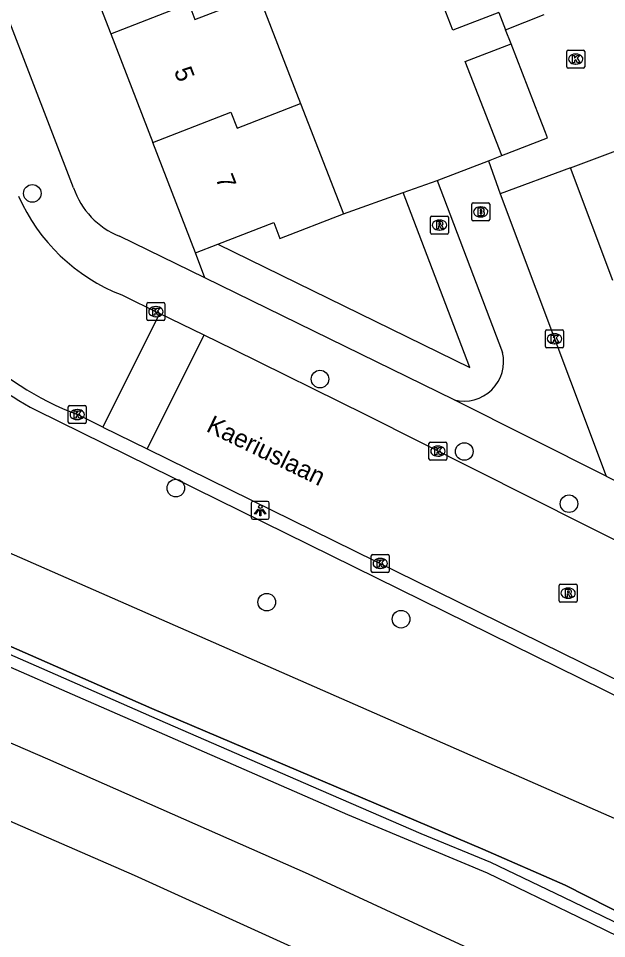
# Model space of a CAD drawing. Extents: x 162990 to 165007, y 383433 to 384336.
# Drawn here: x 163951.1 to 163983.8, y 383788.8 to 383839.9 of the extents above; entities that cross this region are included whole.
import ezdxf

# ---------------------------------------------------------------- set-up
doc = ezdxf.new("R2010")
doc.units = 0
for name, color, linetype in [('IMGEO_Boom', 7, 'Continuous'), ('IMGEO_Brandkraan', 7, 'Continuous'), ('IMGEO_Geluidsscherm', 7, 'Continuous'), ('IMGEO_Groenvoorziening', 7, 'Continuous'), ('IMGEO_Kolk', 7, 'Continuous'), ('IMGEO_Lichtpunt', 7, 'Continuous'), ('IMGEO_Openbare_ruimte_label', 7, 'Continuous'), ('IMGEO_Pand', 7, 'Continuous'), ('IMGEO_Pand_nummerreeks', 7, 'Continuous'), ('IMGEO_Rijbaan_lokaal_open', 7, 'Continuous'), ('IMGEO_Rioolput', 7, 'Continuous'), ('IMGEO_Spoor', 7, 'Continuous'), ('IMGEO_Spoorbaan_halfverhard', 7, 'Continuous'), ('IMGEO_Voetpad_open', 7, 'Continuous')]:
    doc.layers.add(name, color=color, linetype=linetype)

msp = doc.modelspace()

# ---------------------------------------------------------------- linework, layer by layer
at = {"layer": 'IMGEO_Boom'}
for centre in [(163951.851, 383830.185), (163967.847, 383819.86), (163975.869, 383815.833), (163959.83, 383813.8), (163981.693, 383812.932), (163964.888, 383807.459), (163972.356, 383806.51)]:
    msp.add_circle(centre, 0.489, dxfattribs=at)
at = {"layer": 'IMGEO_Brandkraan'}
for p, q in [((163976.281, 383828.73), (163976.281, 383829.582)), ((163976.356, 383829.656), (163977.208, 383829.656)), ((163977.282, 383829.582), (163977.282, 383828.73)), ((163976.769, 383829.436), (163976.794, 383829.436)), ((163977.208, 383828.656), (163976.356, 383828.656)), ((163976.792, 383828.876), (163976.767, 383828.876))]:
    msp.add_line(p, q, dxfattribs=at)
for points in [[(163976.281, 383828.73), (163976.281, 383829.582)], [(163976.356, 383829.656), (163977.208, 383829.656)], [(163977.282, 383829.582), (163977.282, 383828.73)], [(163976.629, 383829.356), (163976.629, 383828.956), (163976.842, 383828.956)], [(163976.86, 383829.356), (163976.629, 383829.356)], [(163976.808, 383829.275), (163976.754, 383829.275), (163976.754, 383829.199)], [(163976.754, 383829.199), (163976.807, 383829.199)], [(163976.816, 383829.123), (163976.754, 383829.123), (163976.754, 383829.042)], [(163976.754, 383829.042), (163976.816, 383829.042)], [(163977.208, 383828.656), (163976.356, 383828.656)]]:
    msp.add_lwpolyline(points, dxfattribs=at)
for centre, radius, start, end in [((163976.358, 383829.58), 0.0765, 91.552, 178.448), ((163976.358, 383829.58), 0.0765, 91.552, 178.448), ((163977.206, 383829.58), 0.0765, 1.552, 88.448), ((163977.206, 383829.58), 0.0765, 1.552, 88.448), ((163976.809, 383829.237), 0.0379, 267.8285, 90.9355), ((163976.817, 383829.082), 0.0404, 269.8759, 90.5077), ((163976.848, 383829.207), 0.251, 268.6676, 293.5347), ((163976.864, 383829.211), 0.145, 59.4692, 91.5367), ((163976.889, 383829.258), 0.0922, 285.5137, 58.1501), ((163976.894, 383829.066), 0.105, 301.3115, 78.989), ((163976.358, 383828.732), 0.0765, 181.552, 268.448), ((163976.358, 383828.732), 0.0765, 181.552, 268.448), ((163977.206, 383828.732), 0.0765, 271.552, 358.448), ((163977.206, 383828.732), 0.0765, 271.552, 358.448)]:
    msp.add_arc(centre, radius, start, end, dxfattribs=at)
for centre, major_axis, ratio, start_param, end_param in [((163976.768, 383829.156), (-0.387, 0.002), 0.722429, 4.712389, 7.853982), ((163976.793, 383829.156), (-0.39, 0.002), 0.717154, 1.570796, 4.712389)]:
    msp.add_ellipse(centre, major_axis=major_axis, ratio=ratio, start_param=start_param, end_param=end_param, dxfattribs=at)
at = {"layer": 'IMGEO_Geluidsscherm'}
msp.add_lwpolyline([(163949.283, 383805.578), (163958.493, 383801.554), (163976.899, 383793.724), (163981.48, 383791.723), (163994.879, 383784.928), (164003.875, 383780.639), (164032.407, 383767.008), (164041.418, 383762.706), (164050.208, 383757.972), (164059.111, 383753.358), (164067.978, 383748.728), (164076.812, 383744.138)], dxfattribs=at)
at = {"layer": 'IMGEO_Groenvoorziening'}
for points in [[(163762.901, 383879.022), (163763.142, 383879.783), (163770.57, 383877.207), (163786.519, 383872.073), (163829.229, 383857.865), (163846.299, 383851.794), (163880.237, 383839.724), (163923.817, 383821.246), (163935.03, 383816.871), (163938.07, 383815.685), (164000, 383788.515), (164001.434, 383787.886), (164020.113, 383778.24), (164032.955, 383772.178), (164060.575, 383757.962), (164061.832, 383760.603)], [(163972.471, 383830.228), (163974.356, 383830.897)], [(163962.168, 383827.356), (163976.176, 383820.51), (163972.471, 383830.228)], [(163969.146, 383829.048), (163972.471, 383830.228)], [(163961.447, 383825.482), (163960.933, 383826.877)]]:
    msp.add_lwpolyline(points, dxfattribs=at)
at = {"layer": 'IMGEO_Kolk'}
for p, q in [((163981.563, 383837.224), (163981.563, 383838.076)), ((163981.638, 383838.15), (163982.49, 383838.15)), ((163982.051, 383837.93), (163982.076, 383837.93)), ((163982.564, 383838.076), (163982.564, 383837.224)), ((163982.074, 383837.37), (163982.049, 383837.37)), ((163982.49, 383837.15), (163981.638, 383837.15)), ((163958.224, 383823.184), (163958.224, 383824.036)), ((163958.299, 383824.11), (163959.151, 383824.11)), ((163958.712, 383823.89), (163958.737, 383823.89)), ((163959.225, 383824.036), (163959.225, 383823.184)), ((163959.151, 383823.11), (163958.299, 383823.11)), ((163958.735, 383823.33), (163958.71, 383823.33)), ((163980.386, 383821.675), (163980.386, 383822.527)), ((163980.461, 383822.601), (163981.313, 383822.601)), ((163980.874, 383822.381), (163980.899, 383822.381)), ((163981.387, 383822.527), (163981.387, 383821.675)), ((163980.897, 383821.821), (163980.872, 383821.821)), ((163981.313, 383821.601), (163980.461, 383821.601)), ((163953.852, 383817.461), (163953.852, 383818.313)), ((163953.927, 383818.387), (163954.779, 383818.387)), ((163954.853, 383818.313), (163954.853, 383817.461)), ((163954.34, 383818.167), (163954.365, 383818.167)), ((163954.779, 383817.387), (163953.927, 383817.387)), ((163954.363, 383817.607), (163954.338, 383817.607)), ((163973.904, 383815.429), (163973.904, 383816.281)), ((163973.979, 383816.355), (163974.831, 383816.355)), ((163974.905, 383816.281), (163974.905, 383815.429)), ((163974.392, 383816.135), (163974.417, 383816.135)), ((163974.831, 383815.355), (163973.979, 383815.355)), ((163974.415, 383815.575), (163974.39, 383815.575)), ((163970.773, 383810.112), (163971.625, 383810.112)), ((163970.698, 383809.186), (163970.698, 383810.038)), ((163971.186, 383809.892), (163971.211, 383809.892)), ((163971.699, 383810.038), (163971.699, 383809.186)), ((163971.625, 383809.112), (163970.773, 383809.112)), ((163971.209, 383809.332), (163971.184, 383809.332))]:
    msp.add_line(p, q, dxfattribs=at)
for points in [[(163981.563, 383837.224), (163981.563, 383838.076)], [(163981.638, 383838.15), (163982.49, 383838.15)], [(163981.884, 383837.85), (163982.007, 383837.85), (163982.007, 383837.699), (163982.137, 383837.85), (163982.301, 383837.85), (163982.155, 383837.699), (163982.308, 383837.45), (163982.156, 383837.45), (163982.071, 383837.614), (163982.007, 383837.547), (163982.007, 383837.45), (163981.884, 383837.45), (163981.884, 383837.85)], [(163982.564, 383838.076), (163982.564, 383837.224)], [(163982.49, 383837.15), (163981.638, 383837.15)], [(163958.224, 383823.184), (163958.224, 383824.036)], [(163958.299, 383824.11), (163959.151, 383824.11)], [(163959.225, 383824.036), (163959.225, 383823.184)], [(163958.545, 383823.81), (163958.668, 383823.81), (163958.668, 383823.659), (163958.798, 383823.81), (163958.962, 383823.81), (163958.816, 383823.659), (163958.969, 383823.41), (163958.817, 383823.41), (163958.732, 383823.574), (163958.668, 383823.507), (163958.668, 383823.41), (163958.545, 383823.41), (163958.545, 383823.81)], [(163959.151, 383823.11), (163958.299, 383823.11)], [(163980.386, 383821.675), (163980.386, 383822.527)], [(163980.461, 383822.601), (163981.313, 383822.601)], [(163981.387, 383822.527), (163981.387, 383821.675)], [(163980.707, 383822.301), (163980.83, 383822.301), (163980.83, 383822.15), (163980.96, 383822.301), (163981.124, 383822.301), (163980.978, 383822.15), (163981.131, 383821.901), (163980.979, 383821.901), (163980.894, 383822.065), (163980.83, 383821.998), (163980.83, 383821.901), (163980.707, 383821.901), (163980.707, 383822.301)], [(163981.313, 383821.601), (163980.461, 383821.601)], [(163953.852, 383817.461), (163953.852, 383818.313)], [(163953.927, 383818.387), (163954.779, 383818.387)], [(163954.853, 383818.313), (163954.853, 383817.461)], [(163954.173, 383818.087), (163954.296, 383818.087), (163954.296, 383817.936), (163954.426, 383818.087), (163954.59, 383818.087), (163954.444, 383817.936), (163954.597, 383817.687), (163954.445, 383817.687), (163954.36, 383817.851), (163954.296, 383817.784), (163954.296, 383817.687), (163954.173, 383817.687), (163954.173, 383818.087)], [(163954.779, 383817.387), (163953.927, 383817.387)], [(163973.904, 383815.429), (163973.904, 383816.281)], [(163973.979, 383816.355), (163974.831, 383816.355)], [(163974.905, 383816.281), (163974.905, 383815.429)], [(163974.225, 383816.055), (163974.348, 383816.055), (163974.348, 383815.904), (163974.478, 383816.055), (163974.642, 383816.055), (163974.496, 383815.904), (163974.649, 383815.655), (163974.497, 383815.655), (163974.412, 383815.819), (163974.348, 383815.752), (163974.348, 383815.655), (163974.225, 383815.655), (163974.225, 383816.055)], [(163974.831, 383815.355), (163973.979, 383815.355)], [(163970.773, 383810.112), (163971.625, 383810.112)], [(163970.698, 383809.186), (163970.698, 383810.038)], [(163971.019, 383809.812), (163971.142, 383809.812), (163971.142, 383809.661), (163971.272, 383809.812), (163971.436, 383809.812), (163971.29, 383809.661), (163971.443, 383809.412), (163971.291, 383809.412), (163971.206, 383809.576), (163971.142, 383809.509), (163971.142, 383809.412), (163971.019, 383809.412), (163971.019, 383809.812)], [(163971.699, 383810.038), (163971.699, 383809.186)], [(163971.625, 383809.112), (163970.773, 383809.112)]]:
    msp.add_lwpolyline(points, dxfattribs=at)
for centre, start, end in [((163981.64, 383838.074), 91.552, 178.448), ((163981.64, 383838.074), 91.552, 178.448), ((163982.488, 383838.074), 1.552, 88.448), ((163982.488, 383838.074), 1.552, 88.448), ((163981.64, 383837.226), 181.552, 268.448), ((163981.64, 383837.226), 181.552, 268.448), ((163982.488, 383837.226), 271.552, 358.448), ((163982.488, 383837.226), 271.552, 358.448), ((163958.301, 383824.034), 91.552, 178.448), ((163958.301, 383824.034), 91.552, 178.448), ((163959.149, 383824.034), 1.552, 88.448), ((163959.149, 383824.034), 1.552, 88.448), ((163958.301, 383823.186), 181.552, 268.448), ((163958.301, 383823.186), 181.552, 268.448), ((163959.149, 383823.186), 271.552, 358.448), ((163959.149, 383823.186), 271.552, 358.448), ((163980.463, 383822.525), 91.552, 178.448), ((163980.463, 383822.525), 91.552, 178.448), ((163981.311, 383822.525), 1.552, 88.448), ((163981.311, 383822.525), 1.552, 88.448), ((163980.463, 383821.677), 181.552, 268.448), ((163980.463, 383821.677), 181.552, 268.448), ((163981.311, 383821.677), 271.552, 358.448), ((163981.311, 383821.677), 271.552, 358.448), ((163953.929, 383818.311), 91.552, 178.448), ((163953.929, 383818.311), 91.552, 178.448), ((163954.777, 383818.311), 1.552, 88.448), ((163954.777, 383818.311), 1.552, 88.448), ((163953.929, 383817.463), 181.552, 268.448), ((163953.929, 383817.463), 181.552, 268.448), ((163954.777, 383817.463), 271.552, 358.448), ((163954.777, 383817.463), 271.552, 358.448), ((163973.981, 383816.279), 91.552, 178.448), ((163973.981, 383816.279), 91.552, 178.448), ((163974.829, 383816.279), 1.552, 88.448), ((163974.829, 383816.279), 1.552, 88.448), ((163973.981, 383815.431), 181.552, 268.448), ((163973.981, 383815.431), 181.552, 268.448), ((163974.829, 383815.431), 271.552, 358.448), ((163974.829, 383815.431), 271.552, 358.448), ((163970.775, 383810.036), 91.552, 178.448), ((163970.775, 383810.036), 91.552, 178.448), ((163971.623, 383810.036), 1.552, 88.448), ((163971.623, 383810.036), 1.552, 88.448), ((163970.775, 383809.188), 181.552, 268.448), ((163970.775, 383809.188), 181.552, 268.448), ((163971.623, 383809.188), 271.552, 358.448), ((163971.623, 383809.188), 271.552, 358.448)]:
    msp.add_arc(centre, 0.0765, start, end, dxfattribs=at)
for centre, major_axis, ratio, start_param, end_param in [((163982.05, 383837.65), (-0.387, 0.002), 0.722429, 4.712389, 7.853982), ((163982.075, 383837.65), (-0.39, 0.002), 0.717154, 1.570796, 4.712389), ((163958.711, 383823.61), (-0.387, 0.002), 0.722429, 4.712389, 7.853982), ((163958.736, 383823.61), (-0.39, 0.002), 0.717154, 1.570796, 4.712389), ((163980.873, 383822.101), (-0.387, 0.002), 0.722429, 4.712389, 7.853982), ((163980.898, 383822.101), (-0.39, 0.002), 0.717154, 1.570796, 4.712389), ((163954.339, 383817.887), (-0.387, 0.002), 0.722429, 4.712389, 7.853982), ((163954.364, 383817.887), (-0.39, 0.002), 0.717154, 1.570796, 4.712389), ((163974.391, 383815.855), (-0.387, 0.002), 0.722429, 4.712389, 7.853982), ((163974.416, 383815.855), (-0.39, 0.002), 0.717154, 1.570796, 4.712389), ((163971.185, 383809.612), (-0.387, 0.002), 0.722429, 4.712389, 7.853982), ((163971.21, 383809.612), (-0.39, 0.002), 0.717154, 1.570796, 4.712389)]:
    msp.add_ellipse(centre, major_axis=major_axis, ratio=ratio, start_param=start_param, end_param=end_param, dxfattribs=at)
at = {"layer": 'IMGEO_Lichtpunt'}
for p, q in [((163964.028, 383812.969), (163964.028, 383812.162)), ((163964.028, 383812.969), (163964.028, 383812.162)), ((163964.93, 383813.064), (163964.122, 383813.064)), ((163964.93, 383813.064), (163964.122, 383813.064)), ((163965.024, 383812.162), (163965.024, 383812.969)), ((163965.024, 383812.162), (163965.024, 383812.969)), ((163964.122, 383812.068), (163964.93, 383812.068)), ((163964.122, 383812.068), (163964.93, 383812.068))]:
    msp.add_line(p, q, dxfattribs=at)
for points in [[(163964.402, 383812.633), (163964.441, 383812.605), (163964.253, 383812.343), (163964.215, 383812.37), (163964.402, 383812.633)], [(163964.614, 383812.605), (163964.652, 383812.632), (163964.839, 383812.37), (163964.8, 383812.342), (163964.614, 383812.605)], [(163964.504, 383812.585), (163964.551, 383812.585), (163964.551, 383812.263), (163964.504, 383812.263), (163964.504, 383812.585)]]:
    msp.add_lwpolyline(points, dxfattribs=at)
msp.add_circle((163964.527, 383812.767), 0.0994, dxfattribs=at)
for centre, start, end in [((163964.122, 383812.969), 90, 180), ((163964.122, 383812.969), 90, 180), ((163964.93, 383812.969), 0, 90), ((163964.93, 383812.969), 0, 90), ((163964.122, 383812.162), 180, 270), ((163964.122, 383812.162), 180, 270), ((163964.93, 383812.162), 270, 0), ((163964.93, 383812.162), 270, 360)]:
    msp.add_arc(centre, 0.0946, start, end, dxfattribs=at)
at = {"layer": 'IMGEO_Pand'}
for points in [[(163953.996, 383844.78), (163956.216, 383839.05)], [(163977.785, 383840.246), (163975.241, 383839.26), (163973.166, 383844.615)], [(163956.216, 383839.05), (163960.557, 383840.735), (163960.897, 383839.855), (163964.428, 383841.225)], [(163964.428, 383841.225), (163966.767, 383835.188)], [(163956.216, 383839.05), (163958.556, 383833.013)], [(163977.955, 383832.287), (163975.928, 383837.518), (163978.469, 383838.502)], [(163977.955, 383832.287), (163980.496, 383833.272), (163980.383, 383833.563), (163980.053, 383834.415), (163978.469, 383838.502)], [(163958.556, 383833.013), (163962.896, 383834.698), (163963.236, 383833.818), (163966.767, 383835.188)], [(163966.767, 383835.188), (163969.146, 383829.048)], [(163981.773, 383831.611), (163986.229, 383833.282), (163986.466, 383833.371), (163986.785, 383832.52), (163989.924, 383833.697)], [(163960.933, 383826.877), (163958.556, 383833.013)], [(163984.123, 383825.346), (163981.773, 383831.611)], [(163962.168, 383827.356), (163965.277, 383828.56), (163965.617, 383827.681), (163969.146, 383829.048)], [(163960.933, 383826.877), (163962.168, 383827.356)]]:
    msp.add_lwpolyline(points, dxfattribs=at)
at = {"layer": 'IMGEO_Rijbaan_lokaal_open'}
for points in [[(163956.826, 383824.537), (163958.923, 383823.513)], [(163958.923, 383823.513), (163955.774, 383817.189)], [(163961.404, 383822.3), (163958.923, 383823.513)], [(163958.238, 383815.976), (163961.404, 383822.3)], [(164014.159, 383795.997), (164000, 383803.041), (163982.59, 383811.732), (163970.395, 383817.873), (163963.039, 383821.502), (163961.404, 383822.3)], [(163955.774, 383817.189), (163954.357, 383817.886)], [(163955.774, 383817.189), (163958.238, 383815.976)], [(163958.238, 383815.976), (163985.881, 383802.377), (164000, 383795.245), (164011.05, 383789.744)]]:
    msp.add_lwpolyline(points, dxfattribs=at)
for centre, radius, start, end in [((163960.615, 383834.247), 10.423, 203.8119, 248.6834), ((163960.598, 383834.146), 17.416, 202.2605, 249.0004)]:
    msp.add_arc(centre, radius, start, end, dxfattribs=at)
at = {"layer": 'IMGEO_Rioolput'}
for p, q in [((163973.991, 383827.999), (163973.991, 383828.851)), ((163974.066, 383828.925), (163974.918, 383828.925)), ((163974.479, 383828.705), (163974.504, 383828.705)), ((163974.992, 383828.851), (163974.992, 383827.999)), ((163974.502, 383828.145), (163974.477, 383828.145)), ((163974.918, 383827.925), (163974.066, 383827.925)), ((163981.141, 383807.532), (163981.141, 383808.384)), ((163981.216, 383808.458), (163982.068, 383808.458)), ((163981.629, 383808.238), (163981.654, 383808.238)), ((163982.142, 383808.384), (163982.142, 383807.532)), ((163981.652, 383807.678), (163981.627, 383807.678)), ((163982.068, 383807.458), (163981.216, 383807.458))]:
    msp.add_line(p, q, dxfattribs=at)
for points in [[(163973.991, 383827.999), (163973.991, 383828.851)], [(163974.066, 383828.925), (163974.918, 383828.925)], [(163974.58, 383828.623), (163974.328, 383828.625), (163974.328, 383828.225)], [(163974.506, 383828.544), (163974.452, 383828.544), (163974.452, 383828.463)], [(163974.452, 383828.463), (163974.504, 383828.463)], [(163974.992, 383828.851), (163974.992, 383827.999)], [(163974.328, 383828.225), (163974.452, 383828.225), (163974.452, 383828.387), (163974.463, 383828.387)], [(163974.51, 383828.358), (163974.581, 383828.225), (163974.721, 383828.225), (163974.656, 383828.351)], [(163974.918, 383827.925), (163974.066, 383827.925)], [(163981.141, 383807.532), (163981.141, 383808.384)], [(163981.216, 383808.458), (163982.068, 383808.458)], [(163981.73, 383808.156), (163981.478, 383808.158), (163981.478, 383807.758)], [(163981.656, 383808.077), (163981.602, 383808.077), (163981.602, 383807.996)], [(163981.602, 383807.996), (163981.654, 383807.996)], [(163982.142, 383808.384), (163982.142, 383807.532)], [(163981.478, 383807.758), (163981.602, 383807.758), (163981.602, 383807.92), (163981.613, 383807.92)], [(163981.66, 383807.891), (163981.731, 383807.758), (163981.871, 383807.758), (163981.806, 383807.884)], [(163982.068, 383807.458), (163981.216, 383807.458)]]:
    msp.add_lwpolyline(points, dxfattribs=at)
for centre, radius, start, end in [((163974.068, 383828.849), 0.0765, 91.552, 178.448), ((163974.068, 383828.849), 0.0765, 91.552, 178.448), ((163974.488, 383828.652), 0.19, 274.7715, 282.9687), ((163974.512, 383828.448), 0.0964, 77.0061, 93.1865), ((163974.526, 383828.505), 0.0378, 276.6634, 79.6772), ((163974.579, 383828.513), 0.109, 350.3612, 89.416), ((163974.577, 383828.513), 0.112, 277.5842, 350.9817), ((163974.916, 383828.849), 0.0765, 1.552, 88.448), ((163974.916, 383828.849), 0.0765, 1.552, 88.448), ((163974.068, 383828.001), 0.0765, 181.552, 268.448), ((163974.068, 383828.001), 0.0765, 181.552, 268.448), ((163974.462, 383828.334), 0.0533, 26.0293, 88.6989), ((163974.561, 383828.298), 0.108, 29.5134, 73.7905), ((163974.916, 383828.001), 0.0765, 271.552, 358.448), ((163974.916, 383828.001), 0.0765, 271.552, 358.448), ((163981.218, 383808.382), 0.0765, 91.552, 178.448), ((163981.218, 383808.382), 0.0765, 91.552, 178.448), ((163981.638, 383808.185), 0.19, 274.7715, 282.9687), ((163981.662, 383807.981), 0.0964, 77.0061, 93.1865), ((163981.676, 383808.038), 0.0378, 276.6634, 79.6772), ((163981.729, 383808.046), 0.109, 350.3612, 89.416), ((163981.727, 383808.046), 0.112, 277.5842, 350.9817), ((163982.066, 383808.382), 0.0765, 1.552, 88.448), ((163982.066, 383808.382), 0.0765, 1.552, 88.448), ((163981.218, 383807.534), 0.0765, 181.552, 268.448), ((163981.218, 383807.534), 0.0765, 181.552, 268.448), ((163981.612, 383807.867), 0.0533, 26.0293, 88.6989), ((163981.711, 383807.831), 0.108, 29.5134, 73.7905), ((163982.066, 383807.534), 0.0765, 271.552, 358.448), ((163982.066, 383807.534), 0.0765, 271.552, 358.448)]:
    msp.add_arc(centre, radius, start, end, dxfattribs=at)
for centre, major_axis, ratio, start_param, end_param in [((163974.478, 383828.425), (-0.387, 0.002), 0.722429, 4.712389, 7.853982), ((163974.503, 383828.425), (-0.39, 0.002), 0.717154, 1.570796, 4.712389), ((163981.628, 383807.958), (-0.387, 0.002), 0.722429, 4.712389, 7.853982), ((163981.653, 383807.958), (-0.39, 0.002), 0.717154, 1.570796, 4.712389)]:
    msp.add_ellipse(centre, major_axis=major_axis, ratio=ratio, start_param=start_param, end_param=end_param, dxfattribs=at)
at = {"layer": 'IMGEO_Spoor'}
for points in [[(163835.796, 383841.636), (163859.382, 383832.867), (163879.651, 383824.941), (163898.399, 383817.482), (163912.055, 383811.932), (163922.753, 383807.428), (163957.509, 383792.271), (163984.884, 383779.842), (164004.491, 383770.647), (164040.215, 383753.11), (164075.92, 383734.553), (164089.094, 383727.44), (164121.24, 383709.667), (164140.015, 383698.841), (164156.169, 383689.367), (164185.757, 383671.479), (164206.772, 383658.402), (164224.847, 383646.795), (164260.652, 383622.719), (164276.548, 383611.672), (164293.897, 383599.354), (164306.991, 383589.899), (164317.029, 383582.491), (164327.919, 383574.304)], [(163926.049, 383810.278), (163952.702, 383798.747), (163967.192, 383792.355), (163995.139, 383779.407), (164015.386, 383769.762), (164027.42, 383763.827), (164038.602, 383758.273), (164063.071, 383745.801), (164074.461, 383739.758), (164089.505, 383731.966), (164114.122, 383718.277), (164138.558, 383704.464), (164151.659, 383696.722), (164176.342, 383681.986), (164198.156, 383668.497), (164218.248, 383655.793), (164232.354, 383646.591), (164249.418, 383635.134), (164286.087, 383609.831), (164311.432, 383591.528), (164331.147, 383576.863)]]:
    msp.add_lwpolyline(points, dxfattribs=at)
at = {"layer": 'IMGEO_Spoorbaan_halfverhard'}
for points in [[(164077.684, 383742.488), (164059.94, 383751.749), (164051.043, 383756.375), (164045.14, 383759.453), (164041.199, 383761.517), (164038.137, 383763.014), (164033.951, 383764.976), (164025.857, 383768.926), (164012.376, 383775.387), (164004.24, 383779.303), (163996.798, 383782.931), (163991.309, 383785.51), (163982.226, 383789.942), (163977.16, 383792.386), (163969.396, 383795.642), (163962.74, 383798.552), (163954.392, 383802.188), (163937.097, 383809.758)], [(163941.579, 383808.498), (163952.354, 383803.787), (163959.247, 383800.759), (163967.89, 383797.013), (163973.447, 383794.602), (163977.32, 383792.995), (163981.38, 383791.05), (163989.6, 383787.092), (164000.088, 383781.967), (164012.461, 383776.047), (164027.836, 383768.672), (164034.856, 383765.255), (164038.873, 383763.39), (164042.324, 383761.623), (164050.773, 383757.225), (164058.642, 383753.14), (164065.81, 383749.41), (164078.944, 383742.585)], [(164076.812, 383744.138), (164067.978, 383748.728), (164059.111, 383753.358), (164050.208, 383757.972), (164041.418, 383762.706), (164032.407, 383767.008), (164003.875, 383780.639), (163994.879, 383784.928), (163981.48, 383791.723), (163976.899, 383793.724), (163958.493, 383801.554), (163949.283, 383805.578)]]:
    msp.add_lwpolyline(points, dxfattribs=at)
at = {"layer": 'IMGEO_Voetpad_open'}
for points in [[(163954.144, 383830.49), (163948.105, 383846.152)], [(163977.785, 383840.246), (163978.163, 383839.283)], [(163978.163, 383839.283), (163980.316, 383840.131)], [(163978.469, 383838.502), (163978.163, 383839.283)], [(163977.211, 383832), (163977.955, 383832.287)], [(163974.356, 383830.897), (163977.211, 383832)], [(163977.211, 383832), (163977.868, 383830.154)], [(163981.773, 383831.611), (163977.868, 383830.154)], [(163974.356, 383830.897), (163977.997, 383821.348)], [(163977.868, 383830.154), (163983.75, 383814.472)], [(163961.447, 383825.482), (163956.693, 383827.805)], [(163975.31, 383818.707), (163961.447, 383825.482)], [(163983.75, 383814.472), (163975.31, 383818.707)], [(163952.06, 383818.131), (164000, 383794.524), (164063.019, 383763.095)], [(163983.75, 383814.472), (163995.474, 383808.601), (163995.788, 383808.444)]]:
    msp.add_lwpolyline(points, dxfattribs=at)
for centre, radius, start, end in [((163958.354, 383831.934), 4.451, 198.9364, 248.0868), ((163960.074, 383833.56), 17.386, 203.925, 242.5515), ((163975.851, 383820.844), 2.205, 255.8062, 13.2045)]:
    msp.add_arc(centre, radius, start, end, dxfattribs=at)

# ---------------------------------------------------------------- texts
at = {"layer": 'IMGEO_Openbare_ruimte_label'}
msp.add_text('Kaeriuslaan', height=1, rotation=334.0758, dxfattribs=at).set_placement((163961.469, 383816.985))
at = {"layer": 'IMGEO_Pand_nummerreeks'}
for s, p in [('5', (163959.715, 383836.996)), ('7', (163962.027, 383831.029))]:
    msp.add_text(s, height=1, rotation=291.18, dxfattribs=at).set_placement(p)

doc.saveas('drawing.dxf')
